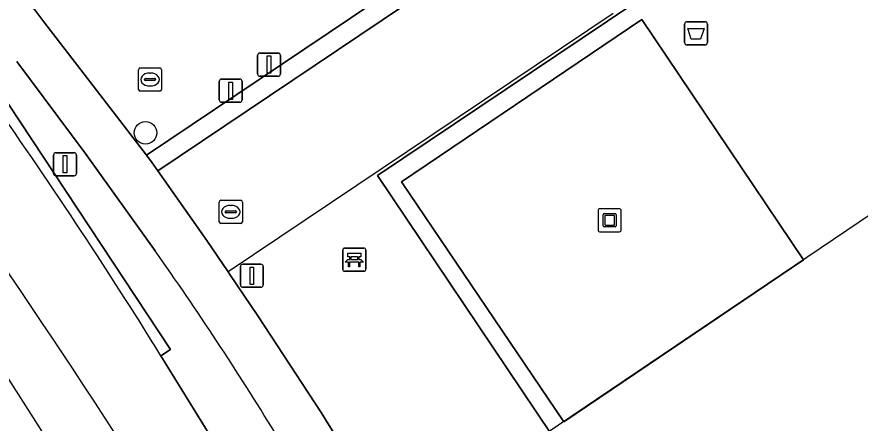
# Model space of a CAD drawing. Extents: x 161087 to 161926, y 382572 to 383873.
# Drawn here: x 161412.57 to 161449.05, y 382927.08 to 382944.66 of the extents above; entities that cross this region are included whole.
import ezdxf

# ---------------------------------------------------------------- set-up
doc = ezdxf.new("R2010")
doc.units = 0
for name, color, linetype in [('IMGEO_Afvalbak', 7, 'Continuous'), ('IMGEO_Bank', 7, 'Continuous'), ('IMGEO_Berm_open', 7, 'Continuous'), ('IMGEO_Boom', 7, 'Continuous'), ('IMGEO_Brandkraan', 7, 'Continuous'), ('IMGEO_Fietspad_gesloten', 7, 'Continuous'), ('IMGEO_Kunstobject', 7, 'Continuous'), ('IMGEO_Lichtmast', 7, 'Continuous'), ('IMGEO_Lijnafwatering', 7, 'Continuous'), ('IMGEO_OVBaan_gesloten', 7, 'Continuous'), ('IMGEO_Pand_overbouw', 7, 'Continuous'), ('IMGEO_Rijbaan_lokaal_gesloten', 7, 'Continuous'), ('IMGEO_Rioolput', 7, 'Continuous'), ('IMGEO_Terreindeel_open', 7, 'Continuous'), ('IMGEO_Verkeersregelinstallatiepaal', 7, 'Continuous'), ('IMGEO_Voetgangersgebied_open', 7, 'Continuous'), ('IMGEO_Voetpad_open', 7, 'Continuous')]:
    doc.layers.add(name, color=color, linetype=linetype)

msp = doc.modelspace()

# ---------------------------------------------------------------- linework, layer by layer
at = {"layer": 'IMGEO_Afvalbak'}
for p, q in [((161441.554, 382944.448), (161442.344, 382944.448)), ((161442.344, 382944.448), (161441.554, 382944.448)), ((161441.454, 382943.548), (161441.454, 382944.348)), ((161441.454, 382944.348), (161441.454, 382943.548)), ((161442.444, 382944.348), (161442.444, 382943.548)), ((161442.444, 382943.548), (161442.444, 382944.348)), ((161442.344, 382943.448), (161441.554, 382943.448)), ((161441.554, 382943.448), (161442.344, 382943.448))]:
    msp.add_line(p, q, dxfattribs=at)
msp.add_lwpolyline([(161441.597, 382944.162), (161442.301, 382944.162), (161442.152, 382943.692), (161441.746, 382943.692), (161441.597, 382944.162)], dxfattribs=at)
for centre, start, end in [((161441.554, 382944.348), 90, 180), ((161441.554, 382944.348), 90, 180), ((161442.344, 382944.348), 0, 90), ((161442.344, 382944.348), 360, 90), ((161441.554, 382943.548), 180, 270), ((161441.554, 382943.548), 180, 270), ((161442.344, 382943.548), 270, 0), ((161442.344, 382943.548), 270, 0)]:
    msp.add_arc(centre, 0.1, start, end, dxfattribs=at)
at = {"layer": 'IMGEO_Bank'}
for p, q in [((161426.667, 382933.729), (161426.667, 382934.57)), ((161426.667, 382934.57), (161426.667, 382933.729)), ((161426.742, 382934.654), (161427.583, 382934.654)), ((161427.583, 382934.654), (161426.742, 382934.654)), ((161427.667, 382934.579), (161427.667, 382933.738)), ((161427.667, 382933.738), (161427.667, 382934.579)), ((161426.976, 382934.16), (161426.976, 382934.266)), ((161427.02, 382934.266), (161427.02, 382934.16)), ((161427.308, 382934.272), (161427.026, 382934.272)), ((161427.026, 382934.154), (161427.308, 382934.154)), ((161427.314, 382934.16), (161427.314, 382934.266)), ((161427.358, 382934.266), (161427.358, 382934.16)), ((161427.364, 382934.052), (161426.971, 382934.052)), ((161427.592, 382933.654), (161426.751, 382933.654)), ((161426.751, 382933.654), (161427.592, 382933.654))]:
    msp.add_line(p, q, dxfattribs=at)
for points in [[(161426.914, 382934.052), (161426.772, 382934.052), (161426.884, 382934.154), (161426.97, 382934.154)], [(161426.97, 382934.272), (161426.884, 382934.272), (161426.884, 382934.433), (161427.447, 382934.433), (161427.447, 382934.272), (161427.364, 382934.272)], [(161427.364, 382934.154), (161427.447, 382934.154), (161427.559, 382934.052), (161427.42, 382934.052)], [(161426.964, 382934.045), (161426.964, 382933.838), (161426.921, 382933.838), (161426.921, 382934.045)], [(161427.414, 382934.045), (161427.414, 382933.838), (161427.37, 382933.838), (161427.37, 382934.045)]]:
    msp.add_lwpolyline(points, dxfattribs=at)
for centre, radius, start, end in [((161426.745, 382934.576), 0.0779, 92.4484, 184.2845), ((161426.745, 382934.576), 0.0779, 92.4484, 184.2845), ((161427.589, 382934.576), 0.0779, 2.4484, 94.2845), ((161427.589, 382934.576), 0.0779, 2.4484, 94.2845), ((161426.969, 382934.265), 0.00671, 2.8957, 87.1043), ((161426.969, 382934.161), 0.00671, 272.8957, 357.1043), ((161427.026, 382934.265), 0.00671, 92.8957, 177.1043), ((161427.026, 382934.161), 0.00671, 182.8957, 267.1043), ((161427.308, 382934.265), 0.00671, 2.8957, 87.1043), ((161427.308, 382934.161), 0.00671, 272.8957, 357.1043), ((161427.365, 382934.265), 0.00671, 92.8957, 177.1043), ((161427.365, 382934.161), 0.00671, 182.8957, 267.1043), ((161426.914, 382934.045), 0.00671, 2.8957, 87.1043), ((161426.971, 382934.045), 0.00671, 92.8957, 177.1043), ((161427.363, 382934.045), 0.00671, 2.8957, 87.1043), ((161427.42, 382934.045), 0.00671, 92.8957, 177.1043), ((161426.745, 382933.732), 0.0779, 182.4484, 274.2845), ((161426.745, 382933.732), 0.0779, 182.4484, 274.2845), ((161427.589, 382933.732), 0.0779, 272.4484, 4.2845), ((161427.589, 382933.732), 0.0779, 272.4484, 4.2845)]:
    msp.add_arc(centre, radius, start, end, dxfattribs=at)
at = {"layer": 'IMGEO_Berm_open'}
for points in [[(161393.34, 382965.409), (161396.511, 382961.386), (161398.687, 382958.569), (161401.46, 382954.936), (161406.5, 382948.022), (161410.714, 382942.139), (161411.121, 382941.571), (161411.265, 382941.368), (161411.681, 382941.644), (161419.216, 382930.272), (161418.8, 382929.996), (161430.918, 382910.367), (161455.826, 382869.827), (161469.371, 382848.033)], [(161418.553, 382934.538), (161415.529, 382938.759), (161412.569, 382942.733)]]:
    msp.add_lwpolyline(points, dxfattribs=at)
msp.add_arc((161299.241, 382850.347), 146.025, 31.50783, 35.20831, dxfattribs=at)
at = {"layer": 'IMGEO_Boom'}
msp.add_circle((161418.134, 382939.639), 0.489, dxfattribs=at)
at = {"layer": 'IMGEO_Brandkraan'}
for p, q in [((161417.831, 382941.523), (161417.831, 382942.375)), ((161417.906, 382942.449), (161418.758, 382942.449)), ((161418.319, 382942.229), (161418.344, 382942.229)), ((161418.832, 382942.375), (161418.832, 382941.523)), ((161418.09, 382941.943), (161418.09, 382941.955)), ((161418.528, 382941.906), (161418.13, 382941.906)), ((161418.133, 382941.992), (161418.531, 382941.992)), ((161418.574, 382941.955), (161418.574, 382941.943)), ((161418.758, 382941.449), (161417.906, 382941.449)), ((161418.342, 382941.669), (161418.317, 382941.669))]:
    msp.add_line(p, q, dxfattribs=at)
for points in [[(161417.831, 382941.523), (161417.831, 382942.375)], [(161417.906, 382942.449), (161418.758, 382942.449)], [(161418.832, 382942.375), (161418.832, 382941.523)], [(161418.758, 382941.449), (161417.906, 382941.449)]]:
    msp.add_lwpolyline(points, dxfattribs=at)
for centre, radius, start, end in [((161417.908, 382942.373), 0.0765, 91.552, 178.448), ((161417.908, 382942.373), 0.0765, 91.552, 178.448), ((161418.756, 382942.373), 0.0765, 1.552, 88.448), ((161418.756, 382942.373), 0.0765, 1.552, 88.448), ((161418.13, 382941.952), 0.0403, 85.8775, 175.7526), ((161418.127, 382941.942), 0.0366, 178.938, 274.7102), ((161418.531, 382941.949), 0.043, 264.8664, 352.4533), ((161418.535, 382941.954), 0.0386, 1.7309, 96.639), ((161417.908, 382941.525), 0.0765, 181.552, 268.448), ((161417.908, 382941.525), 0.0765, 181.552, 268.448), ((161418.756, 382941.525), 0.0765, 271.552, 358.448), ((161418.756, 382941.525), 0.0765, 271.552, 358.448)]:
    msp.add_arc(centre, radius, start, end, dxfattribs=at)
for centre, major_axis, ratio, start_param, end_param in [((161418.318, 382941.949), (-0.387, 0.002), 0.722429, 4.712389, 7.853982), ((161418.343, 382941.949), (-0.39, 0.002), 0.717154, 1.570796, 4.712389)]:
    msp.add_ellipse(centre, major_axis=major_axis, ratio=ratio, start_param=start_param, end_param=end_param, dxfattribs=at)
at = {"layer": 'IMGEO_Fietspad_gesloten'}
for points in [[(161476.379, 382845.501), (161473.209, 382850.496), (161469.267, 382856.908), (161434.891, 382912.704), (161425.738, 382927.535), (161423.001, 382931.728), (161421.785, 382933.513), (161421.709, 382933.625), (161420.782, 382934.985), (161418.673, 382937.998), (161418.424, 382938.34), (161418.173, 382938.68), (161416.013, 382941.491), (161413.737, 382944.446), (161413.383, 382944.906), (161412.674, 382945.831), (161395.778, 382967.851), (161371.138, 383000)], [(161412.569, 382942.733), (161415.529, 382938.759), (161418.553, 382934.538)]]:
    msp.add_lwpolyline(points, dxfattribs=at)
msp.add_arc((161299.241, 382850.347), 146.025, 31.50783, 35.20831, dxfattribs=at)
at = {"layer": 'IMGEO_Kunstobject'}
for p, q in [((161438.632, 382936.359), (161437.791, 382936.359)), ((161438.632, 382936.359), (161437.791, 382936.359)), ((161437.716, 382936.275), (161437.716, 382935.434)), ((161437.716, 382936.275), (161437.716, 382935.434)), ((161437.93, 382935.623), (161437.93, 382936.097)), ((161437.98, 382936.147), (161438.454, 382936.147)), ((161438.01, 382936.047), (161438.01, 382935.673)), ((161438.404, 382936.067), (161438.03, 382936.067)), ((161438.424, 382935.673), (161438.424, 382936.047)), ((161438.504, 382936.097), (161438.504, 382935.623)), ((161438.716, 382935.443), (161438.716, 382936.284)), ((161438.716, 382935.443), (161438.716, 382936.284)), ((161438.03, 382935.653), (161438.404, 382935.653)), ((161437.8, 382935.359), (161438.641, 382935.359)), ((161437.8, 382935.359), (161438.641, 382935.359)), ((161438.454, 382935.573), (161437.98, 382935.573))]:
    msp.add_line(p, q, dxfattribs=at)
for centre, radius, start, end in [((161437.794, 382936.281), 0.0779, 92.4484, 184.2845), ((161437.794, 382936.281), 0.0779, 92.4484, 184.2845), ((161438.638, 382936.281), 0.0779, 2.4484, 94.2845), ((161438.638, 382936.281), 0.0779, 2.4484, 94.2845), ((161437.98, 382936.097), 0.05, 90, 180), ((161438.03, 382936.047), 0.02, 90, 180), ((161438.404, 382936.047), 0.02, 360, 90), ((161438.454, 382936.097), 0.05, 360, 90), ((161437.98, 382935.623), 0.05, 180, 270), ((161438.03, 382935.673), 0.02, 180, 270), ((161438.404, 382935.673), 0.02, 270, 0), ((161438.454, 382935.623), 0.05, 270, 0), ((161437.794, 382935.437), 0.0779, 182.4484, 274.2845), ((161437.794, 382935.437), 0.0779, 182.4484, 274.2845), ((161438.638, 382935.437), 0.0779, 272.4484, 4.2845), ((161438.638, 382935.437), 0.0779, 272.4484, 4.2845)]:
    msp.add_arc(centre, radius, start, end, dxfattribs=at)
at = {"layer": 'IMGEO_Lichtmast'}
for p, q in [((161422.981, 382942.193), (161422.981, 382942.993)), ((161422.981, 382942.993), (161422.981, 382942.193)), ((161423.081, 382943.093), (161423.871, 382943.093)), ((161423.871, 382943.093), (161423.081, 382943.093)), ((161423.971, 382942.993), (161423.971, 382942.193)), ((161423.971, 382942.193), (161423.971, 382942.993)), ((161423.871, 382942.093), (161423.081, 382942.093)), ((161423.081, 382942.093), (161423.871, 382942.093))]:
    msp.add_line(p, q, dxfattribs=at)
msp.add_lwpolyline([(161423.401, 382942.968), (161423.551, 382942.968), (161423.551, 382942.218), (161423.401, 382942.218), (161423.401, 382942.968)], dxfattribs=at)
for centre, start, end in [((161423.081, 382942.993), 90, 180), ((161423.081, 382942.993), 90, 180), ((161423.871, 382942.993), 0, 90), ((161423.871, 382942.993), 360, 90), ((161423.081, 382942.193), 180, 270), ((161423.081, 382942.193), 180, 270), ((161423.871, 382942.193), 270, 0), ((161423.871, 382942.193), 270, 0)]:
    msp.add_arc(centre, 0.1, start, end, dxfattribs=at)
at = {"layer": 'IMGEO_Lijnafwatering'}
msp.add_lwpolyline([(161438.366, 382944.805), (161421.709, 382933.625)], dxfattribs=at)
at = {"layer": 'IMGEO_OVBaan_gesloten'}
msp.add_lwpolyline([(161430.918, 382910.367), (161418.8, 382929.996)], dxfattribs=at)
for centre, radius, start, end in [((161038.037, 382680.607), 451.669, 30.68868, 37.40988), ((161230.353, 382813.314), 221.646, 31.76466, 35.29164)]:
    msp.add_arc(centre, radius, start, end, dxfattribs=at)
at = {"layer": 'IMGEO_Pand_overbouw'}
msp.add_lwpolyline([(161492.605, 382965.232), (161429.792, 382922.791), (161453.212, 382885.739), (161522.217, 382932.918), (161506.849, 382955.782), (161501.427, 382952.07)], close=True, dxfattribs=at)
at = {"layer": 'IMGEO_Rijbaan_lokaal_gesloten'}
msp.add_lwpolyline([(161396.802, 382955.002), (161389.997, 382963.844), (161373.955, 382984.236), (161364.474, 382996.402), (161349.395, 383015.579), (161339.705, 383027.962), (161323.369, 383048.79), (161322.958, 383048.175), (161399.802, 382948.43), (161459.121, 382855.398), (161473.698, 382833.776), (161479.667, 382828.263)], dxfattribs=at)
msp.add_arc((161038.037, 382680.607), 451.669, 30.68868, 37.40988, dxfattribs=at)
at = {"layer": 'IMGEO_Rioolput'}
for p, q in [((161421.4, 382936.722), (161422.252, 382936.722)), ((161421.325, 382935.796), (161421.325, 382936.648)), ((161421.813, 382936.502), (161421.838, 382936.502)), ((161422.326, 382936.648), (161422.326, 382935.796)), ((161421.584, 382936.216), (161421.584, 382936.228)), ((161422.022, 382936.179), (161421.624, 382936.179)), ((161421.627, 382936.265), (161422.025, 382936.265)), ((161422.068, 382936.228), (161422.068, 382936.216)), ((161422.252, 382935.722), (161421.4, 382935.722)), ((161421.836, 382935.942), (161421.811, 382935.942))]:
    msp.add_line(p, q, dxfattribs=at)
for points in [[(161421.4, 382936.722), (161422.252, 382936.722)], [(161421.325, 382935.796), (161421.325, 382936.648)], [(161422.326, 382936.648), (161422.326, 382935.796)], [(161422.252, 382935.722), (161421.4, 382935.722)]]:
    msp.add_lwpolyline(points, dxfattribs=at)
for centre, radius, start, end in [((161421.402, 382936.646), 0.0765, 91.552, 178.448), ((161421.402, 382936.646), 0.0765, 91.552, 178.448), ((161422.25, 382936.646), 0.0765, 1.552, 88.448), ((161422.25, 382936.646), 0.0765, 1.552, 88.448), ((161421.624, 382936.225), 0.0403, 85.8775, 175.7526), ((161421.621, 382936.215), 0.0366, 178.938, 274.7102), ((161422.025, 382936.222), 0.043, 264.8664, 352.4533), ((161422.029, 382936.227), 0.0386, 1.7309, 96.639), ((161421.402, 382935.798), 0.0765, 181.552, 268.448), ((161421.402, 382935.798), 0.0765, 181.552, 268.448), ((161422.25, 382935.798), 0.0765, 271.552, 358.448), ((161422.25, 382935.798), 0.0765, 271.552, 358.448)]:
    msp.add_arc(centre, radius, start, end, dxfattribs=at)
for centre, major_axis, ratio, start_param, end_param in [((161421.812, 382936.222), (-0.387, 0.002), 0.722429, 4.712389, 7.853982), ((161421.837, 382936.222), (-0.39, 0.002), 0.717154, 1.570796, 4.712389)]:
    msp.add_ellipse(centre, major_axis=major_axis, ratio=ratio, start_param=start_param, end_param=end_param, dxfattribs=at)
at = {"layer": 'IMGEO_Terreindeel_open'}
msp.add_lwpolyline([(161439.605, 382944.546), (161429.21, 382937.521), (161436.226, 382927.138), (161446.598, 382934.146)], close=True, dxfattribs=at)
at = {"layer": 'IMGEO_Verkeersregelinstallatiepaal'}
for p, q in [((161421.323, 382941.066), (161421.323, 382941.866)), ((161421.323, 382941.866), (161421.323, 382941.066)), ((161421.423, 382941.966), (161422.213, 382941.966)), ((161422.213, 382941.966), (161421.423, 382941.966)), ((161422.313, 382941.866), (161422.313, 382941.066)), ((161422.313, 382941.066), (161422.313, 382941.866)), ((161422.213, 382940.966), (161421.423, 382940.966)), ((161421.423, 382940.966), (161422.213, 382940.966)), ((161414.158, 382937.881), (161414.158, 382938.681)), ((161414.158, 382938.681), (161414.158, 382937.881)), ((161414.258, 382938.781), (161415.048, 382938.781)), ((161415.048, 382938.781), (161414.258, 382938.781)), ((161415.148, 382938.681), (161415.148, 382937.881)), ((161415.148, 382937.881), (161415.148, 382938.681)), ((161415.048, 382937.781), (161414.258, 382937.781)), ((161414.258, 382937.781), (161415.048, 382937.781)), ((161422.241, 382933.057), (161422.241, 382933.857)), ((161422.241, 382933.857), (161422.241, 382933.057)), ((161422.341, 382933.957), (161423.131, 382933.957)), ((161423.131, 382933.957), (161422.341, 382933.957)), ((161423.231, 382933.857), (161423.231, 382933.057)), ((161423.231, 382933.057), (161423.231, 382933.857)), ((161423.131, 382932.957), (161422.341, 382932.957)), ((161422.341, 382932.957), (161423.131, 382932.957))]:
    msp.add_line(p, q, dxfattribs=at)
for points in [[(161421.743, 382941.841), (161421.893, 382941.841), (161421.893, 382941.091), (161421.743, 382941.091), (161421.743, 382941.841)], [(161414.578, 382938.656), (161414.728, 382938.656), (161414.728, 382937.906), (161414.578, 382937.906), (161414.578, 382938.656)], [(161422.661, 382933.832), (161422.811, 382933.832), (161422.811, 382933.082), (161422.661, 382933.082), (161422.661, 382933.832)]]:
    msp.add_lwpolyline(points, dxfattribs=at)
for centre, start, end in [((161421.423, 382941.866), 90, 180), ((161421.423, 382941.866), 90, 180), ((161422.213, 382941.866), 0, 90), ((161422.213, 382941.866), 360, 90), ((161421.423, 382941.066), 180, 270), ((161421.423, 382941.066), 180, 270), ((161422.213, 382941.066), 270, 0), ((161422.213, 382941.066), 270, 0), ((161414.258, 382938.681), 90, 180), ((161414.258, 382938.681), 90, 180), ((161415.048, 382938.681), 0, 90), ((161415.048, 382938.681), 360, 90), ((161414.258, 382937.881), 180, 270), ((161414.258, 382937.881), 180, 270), ((161415.048, 382937.881), 270, 0), ((161415.048, 382937.881), 270, 0), ((161422.341, 382933.857), 90, 180), ((161422.341, 382933.857), 90, 180), ((161423.131, 382933.857), 0, 90), ((161423.131, 382933.857), 360, 90), ((161422.341, 382933.057), 180, 270), ((161422.341, 382933.057), 180, 270), ((161423.131, 382933.057), 270, 0), ((161423.131, 382933.057), 270, 0)]:
    msp.add_arc(centre, 0.1, start, end, dxfattribs=at)
at = {"layer": 'IMGEO_Voetgangersgebied_open'}
for points in [[(161419.278, 382953.496), (161418.957, 382953.256), (161419.611, 382952.384), (161419.434, 382951.117), (161414.596, 382947.348), (161412.674, 382945.831), (161413.383, 382944.906), (161413.737, 382944.446), (161416.013, 382941.491), (161418.173, 382938.68), (161487.855, 382985.495), (161488.326, 382984.808), (161487.535, 382984.276), (161494.8, 382973.709), (161506.475, 382956.338), (161506.849, 382955.782), (161510.861, 382949.813), (161506.712, 382947.012), (161507.956, 382945.121), (161509.426, 382946.113)], [(161491.048, 382965.377), (161486.36, 382972.355), (161487.398, 382973.001), (161487.593, 382973.143), (161489.566, 382970.234), (161491.831, 382971.755), (161492.041, 382971.904), (161494.312, 382973.384), (161494.555, 382973.544), (161494.8, 382973.709), (161487.535, 382984.276), (161418.673, 382937.998), (161420.782, 382934.985), (161421.709, 382933.625), (161421.785, 382933.513), (161423.001, 382931.728), (161425.738, 382927.535), (161434.891, 382912.704), (161469.267, 382856.908), (161473.209, 382850.496), (161476.379, 382845.501)]]:
    msp.add_lwpolyline(points, dxfattribs=at)
for points in [[(161418.173, 382938.68), (161418.424, 382938.34), (161418.673, 382937.998), (161487.535, 382984.276), (161488.326, 382984.808), (161487.855, 382985.495)], [(161469.152, 382965.318), (161428.165, 382937.798), (161455.681, 382896.825), (161496.661, 382924.391)], [(161496.661, 382924.391), (161455.681, 382896.825), (161428.165, 382937.798), (161469.152, 382965.318)], [(161436.226, 382927.138), (161429.21, 382937.521), (161439.605, 382944.546), (161446.598, 382934.146)]]:
    msp.add_lwpolyline(points, close=True, dxfattribs=at)
at = {"layer": 'IMGEO_Voetpad_open'}
msp.add_lwpolyline([(161418.8, 382929.996), (161419.216, 382930.272), (161411.681, 382941.644)], dxfattribs=at)
msp.add_arc((161230.353, 382813.314), 221.646, 31.76466, 35.29164, dxfattribs=at)

doc.saveas('drawing.dxf')
